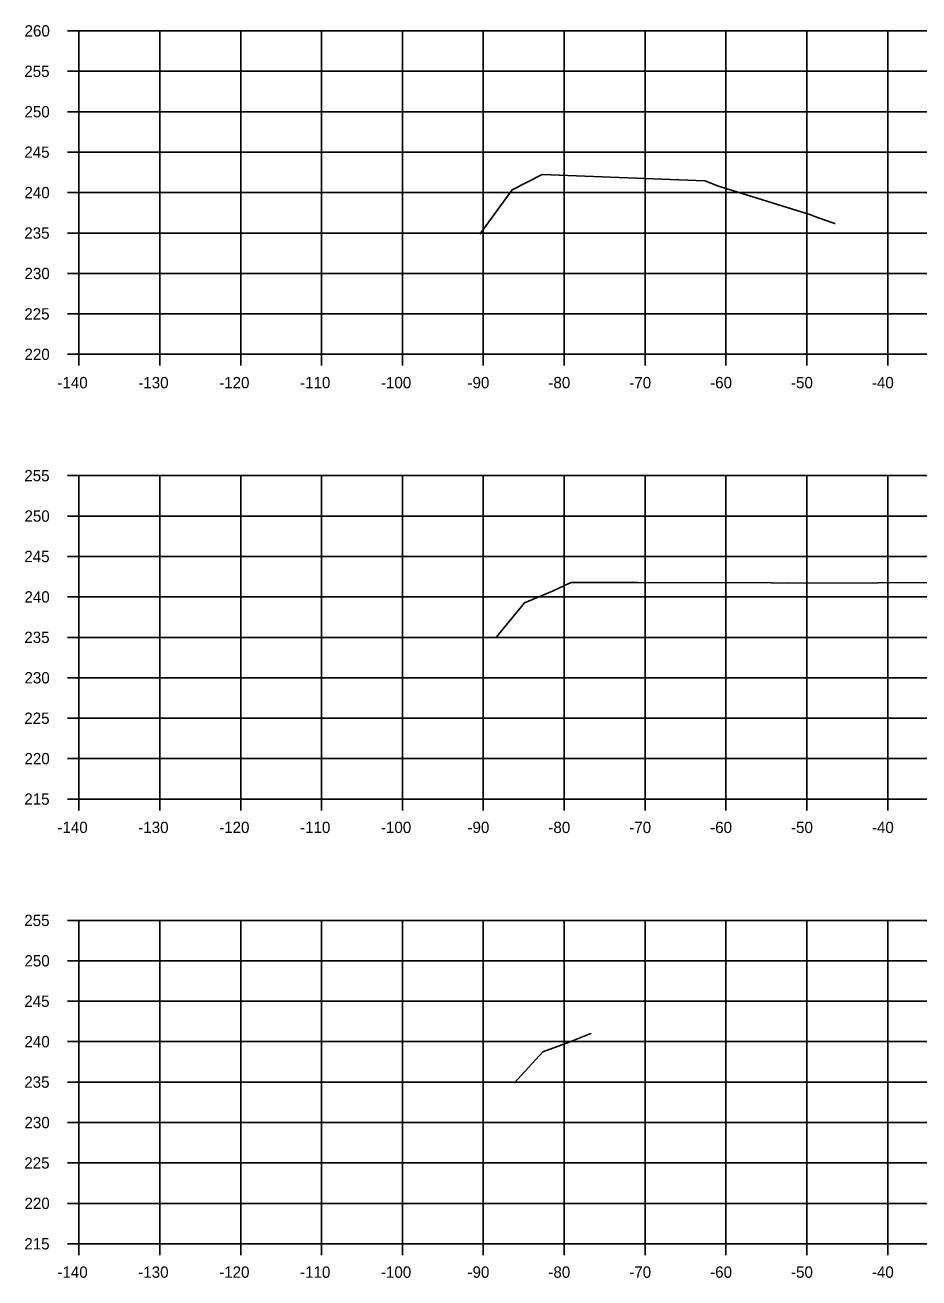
# Model space of a CAD drawing. Extents: x 1342547 to 1344156, y -1532351 to -1517216.
# Drawn here: x 1342931.5 to 1343042, y -1532339.2 to -1532184.2 of the extents above; entities that cross this region are included whole.
import ezdxf

# ---------------------------------------------------------------- set-up
doc = ezdxf.new("R2010")
doc.units = 0
for name, color, linetype in [('R_Axis', 7, 'Continuous'), ('R_Axis Annot', 7, 'Continuous'), ('R_Exist Surface', 7, 'Continuous'), ('R_Grid', 7, 'Continuous')]:
    doc.layers.add(name, color=color, linetype=linetype)

msp = doc.modelspace()

# ---------------------------------------------------------------- linework, layer by layer
at = {"layer": 'R_Axis'}
for p, q in [((1342936.79, -1532184.94), (1342938.19, -1532184.94)), ((1342938.19, -1532224.94), (1342938.19, -1532184.94)), ((1342936.79, -1532189.94), (1342938.19, -1532189.94)), ((1342936.79, -1532194.94), (1342938.19, -1532194.94)), ((1342936.79, -1532199.94), (1342938.19, -1532199.94)), ((1342936.79, -1532204.94), (1342938.19, -1532204.94)), ((1342936.79, -1532209.94), (1342938.19, -1532209.94)), ((1342936.79, -1532214.94), (1342938.19, -1532214.94)), ((1342936.79, -1532219.94), (1342938.19, -1532219.94)), ((1342936.79, -1532224.94), (1342938.19, -1532224.94)), ((1342938.19, -1532224.94), (1343218.19, -1532224.94)), ((1342938.19, -1532226.34), (1342938.19, -1532224.94)), ((1342948.19, -1532226.34), (1342948.19, -1532224.94)), ((1342958.19, -1532226.34), (1342958.19, -1532224.94)), ((1342968.19, -1532226.34), (1342968.19, -1532224.94)), ((1342978.19, -1532226.34), (1342978.19, -1532224.94)), ((1342988.19, -1532226.34), (1342988.19, -1532224.94)), ((1342998.19, -1532226.34), (1342998.19, -1532224.94)), ((1343008.19, -1532226.34), (1343008.19, -1532224.94)), ((1343018.19, -1532226.34), (1343018.19, -1532224.94)), ((1343028.19, -1532226.34), (1343028.19, -1532224.94)), ((1343038.19, -1532226.34), (1343038.19, -1532224.94)), ((1342936.79, -1532239.94), (1342938.19, -1532239.94)), ((1342938.19, -1532279.94), (1342938.19, -1532239.94)), ((1342936.79, -1532244.94), (1342938.19, -1532244.94)), ((1342936.79, -1532249.94), (1342938.19, -1532249.94)), ((1342936.79, -1532254.94), (1342938.19, -1532254.94)), ((1342936.79, -1532259.94), (1342938.19, -1532259.94)), ((1342936.79, -1532264.94), (1342938.19, -1532264.94)), ((1342936.79, -1532269.94), (1342938.19, -1532269.94)), ((1342936.79, -1532274.94), (1342938.19, -1532274.94)), ((1342936.79, -1532279.94), (1342938.19, -1532279.94)), ((1342938.19, -1532279.94), (1343218.19, -1532279.94)), ((1342938.19, -1532281.34), (1342938.19, -1532279.94)), ((1342948.19, -1532281.34), (1342948.19, -1532279.94)), ((1342958.19, -1532281.34), (1342958.19, -1532279.94)), ((1342968.19, -1532281.34), (1342968.19, -1532279.94)), ((1342978.19, -1532281.34), (1342978.19, -1532279.94)), ((1342988.19, -1532281.34), (1342988.19, -1532279.94)), ((1342998.19, -1532281.34), (1342998.19, -1532279.94)), ((1343008.19, -1532281.34), (1343008.19, -1532279.94)), ((1343018.19, -1532281.34), (1343018.19, -1532279.94)), ((1343028.19, -1532281.34), (1343028.19, -1532279.94)), ((1343038.19, -1532281.34), (1343038.19, -1532279.94)), ((1342936.79, -1532294.94), (1342938.19, -1532294.94)), ((1342938.19, -1532334.94), (1342938.19, -1532294.94)), ((1342936.79, -1532299.94), (1342938.19, -1532299.94)), ((1342936.79, -1532304.94), (1342938.19, -1532304.94)), ((1342936.79, -1532309.94), (1342938.19, -1532309.94)), ((1342936.79, -1532314.94), (1342938.19, -1532314.94)), ((1342936.79, -1532319.94), (1342938.19, -1532319.94)), ((1342936.79, -1532324.94), (1342938.19, -1532324.94)), ((1342936.79, -1532329.94), (1342938.19, -1532329.94)), ((1342936.79, -1532334.94), (1342938.19, -1532334.94)), ((1342938.19, -1532334.94), (1343218.19, -1532334.94)), ((1342938.19, -1532336.34), (1342938.19, -1532334.94)), ((1342948.19, -1532336.34), (1342948.19, -1532334.94)), ((1342958.19, -1532336.34), (1342958.19, -1532334.94)), ((1342968.19, -1532336.34), (1342968.19, -1532334.94)), ((1342978.19, -1532336.34), (1342978.19, -1532334.94)), ((1342988.19, -1532336.34), (1342988.19, -1532334.94)), ((1342998.19, -1532336.34), (1342998.19, -1532334.94)), ((1343008.19, -1532336.34), (1343008.19, -1532334.94)), ((1343018.19, -1532336.34), (1343018.19, -1532334.94)), ((1343028.19, -1532336.34), (1343028.19, -1532334.94)), ((1343038.19, -1532336.34), (1343038.19, -1532334.94))]:
    msp.add_line(p, q, dxfattribs=at)
at = {"layer": 'R_Exist Surface'}
for points in [[(1342987.77, -1532210.07), (1342991.74, -1532204.59), (1342995.47, -1532202.72), (1343015.56, -1532203.47), (1343017.27, -1532204.15), (1343028.7, -1532207.71), (1343029.06, -1532207.85), (1343031.39, -1532208.67), (1343031.63, -1532208.75), (1343031.68, -1532208.77)], [(1342989.71, -1532260.06), (1342993.28, -1532255.66), (1342996.74, -1532254.21), (1342998.84, -1532253.24), (1342999.08, -1532253.14), (1343000.69, -1532253.15), (1343007.29, -1532253.15), (1343023.83, -1532253.21), (1343025.93, -1532253.23), (1343048.11, -1532253.14)], [(1342992, -1532315.06), (1342995.53, -1532311.18), (1342998.82, -1532310), (1343001.48, -1532308.95), (1343001.54, -1532308.98)]]:
    msp.add_lwpolyline(points, dxfattribs=at)
at = {"layer": 'R_Grid'}
for p, q in [((1342938.19, -1532184.94), (1343218.19, -1532184.94)), ((1342938.19, -1532224.94), (1342938.19, -1532184.94)), ((1342938.19, -1532184.94), (1343218.19, -1532184.94)), ((1342938.19, -1532224.94), (1342938.19, -1532184.94)), ((1342948.19, -1532224.94), (1342948.19, -1532184.94)), ((1342948.19, -1532224.94), (1342948.19, -1532184.94)), ((1342958.19, -1532224.94), (1342958.19, -1532184.94)), ((1342958.19, -1532224.94), (1342958.19, -1532184.94)), ((1342968.19, -1532224.94), (1342968.19, -1532184.94)), ((1342968.19, -1532224.94), (1342968.19, -1532184.94)), ((1342978.19, -1532224.94), (1342978.19, -1532184.94)), ((1342978.19, -1532224.94), (1342978.19, -1532184.94)), ((1342988.19, -1532224.94), (1342988.19, -1532184.94)), ((1342988.19, -1532224.94), (1342988.19, -1532184.94)), ((1342998.19, -1532224.94), (1342998.19, -1532184.94)), ((1342998.19, -1532224.94), (1342998.19, -1532184.94)), ((1343008.19, -1532224.94), (1343008.19, -1532184.94)), ((1343008.19, -1532224.94), (1343008.19, -1532184.94)), ((1343018.19, -1532224.94), (1343018.19, -1532184.94)), ((1343018.19, -1532224.94), (1343018.19, -1532184.94)), ((1343028.19, -1532224.94), (1343028.19, -1532184.94)), ((1343028.19, -1532224.94), (1343028.19, -1532184.94)), ((1343038.19, -1532224.94), (1343038.19, -1532184.94)), ((1343038.19, -1532224.94), (1343038.19, -1532184.94)), ((1342938.19, -1532189.94), (1343218.19, -1532189.94)), ((1342938.19, -1532189.94), (1343218.19, -1532189.94)), ((1342938.19, -1532194.94), (1343218.19, -1532194.94)), ((1342938.19, -1532194.94), (1343218.19, -1532194.94)), ((1342938.19, -1532199.94), (1343218.19, -1532199.94)), ((1342938.19, -1532199.94), (1343218.19, -1532199.94)), ((1342938.19, -1532204.94), (1343218.19, -1532204.94)), ((1342938.19, -1532204.94), (1343218.19, -1532204.94)), ((1342938.19, -1532209.94), (1343218.19, -1532209.94)), ((1342938.19, -1532209.94), (1343218.19, -1532209.94)), ((1342938.19, -1532214.94), (1343218.19, -1532214.94)), ((1342938.19, -1532214.94), (1343218.19, -1532214.94)), ((1342938.19, -1532219.94), (1343218.19, -1532219.94)), ((1342938.19, -1532219.94), (1343218.19, -1532219.94)), ((1342938.19, -1532224.94), (1343218.19, -1532224.94)), ((1342938.19, -1532224.94), (1343218.19, -1532224.94)), ((1342938.19, -1532239.94), (1343218.19, -1532239.94)), ((1342938.19, -1532279.94), (1342938.19, -1532239.94)), ((1342948.19, -1532279.94), (1342948.19, -1532239.94)), ((1342958.19, -1532279.94), (1342958.19, -1532239.94)), ((1342968.19, -1532279.94), (1342968.19, -1532239.94)), ((1342978.19, -1532279.94), (1342978.19, -1532239.94)), ((1342988.19, -1532279.94), (1342988.19, -1532239.94)), ((1342998.19, -1532279.94), (1342998.19, -1532239.94)), ((1343008.19, -1532279.94), (1343008.19, -1532239.94)), ((1343018.19, -1532279.94), (1343018.19, -1532239.94)), ((1343028.19, -1532279.94), (1343028.19, -1532239.94)), ((1343038.19, -1532279.94), (1343038.19, -1532239.94)), ((1342938.19, -1532244.94), (1343218.19, -1532244.94)), ((1342938.19, -1532249.94), (1343218.19, -1532249.94)), ((1342938.19, -1532254.94), (1343218.19, -1532254.94)), ((1342938.19, -1532259.94), (1343218.19, -1532259.94)), ((1342938.19, -1532264.94), (1343218.19, -1532264.94)), ((1342938.19, -1532269.94), (1343218.19, -1532269.94)), ((1342938.19, -1532274.94), (1343218.19, -1532274.94)), ((1342938.19, -1532279.94), (1343218.19, -1532279.94)), ((1342938.19, -1532294.94), (1343218.19, -1532294.94)), ((1342938.19, -1532334.94), (1342938.19, -1532294.94)), ((1342938.19, -1532294.94), (1343218.19, -1532294.94)), ((1342938.19, -1532334.94), (1342938.19, -1532294.94)), ((1342948.19, -1532334.94), (1342948.19, -1532294.94)), ((1342948.19, -1532334.94), (1342948.19, -1532294.94)), ((1342958.19, -1532334.94), (1342958.19, -1532294.94)), ((1342958.19, -1532334.94), (1342958.19, -1532294.94)), ((1342968.19, -1532334.94), (1342968.19, -1532294.94)), ((1342968.19, -1532334.94), (1342968.19, -1532294.94)), ((1342978.19, -1532334.94), (1342978.19, -1532294.94)), ((1342978.19, -1532334.94), (1342978.19, -1532294.94)), ((1342988.19, -1532334.94), (1342988.19, -1532294.94)), ((1342988.19, -1532334.94), (1342988.19, -1532294.94)), ((1342998.19, -1532334.94), (1342998.19, -1532294.94)), ((1342998.19, -1532334.94), (1342998.19, -1532294.94)), ((1343008.19, -1532334.94), (1343008.19, -1532294.94)), ((1343008.19, -1532334.94), (1343008.19, -1532294.94)), ((1343018.19, -1532334.94), (1343018.19, -1532294.94)), ((1343018.19, -1532334.94), (1343018.19, -1532294.94)), ((1343028.19, -1532334.94), (1343028.19, -1532294.94)), ((1343028.19, -1532334.94), (1343028.19, -1532294.94)), ((1343038.19, -1532334.94), (1343038.19, -1532294.94)), ((1343038.19, -1532334.94), (1343038.19, -1532294.94)), ((1342938.19, -1532299.94), (1343218.19, -1532299.94)), ((1342938.19, -1532299.94), (1343218.19, -1532299.94)), ((1342938.19, -1532304.94), (1343218.19, -1532304.94)), ((1342938.19, -1532304.94), (1343218.19, -1532304.94)), ((1342938.19, -1532309.94), (1343218.19, -1532309.94)), ((1342938.19, -1532309.94), (1343218.19, -1532309.94)), ((1342938.19, -1532314.94), (1343218.19, -1532314.94)), ((1342938.19, -1532314.94), (1343218.19, -1532314.94)), ((1342938.19, -1532319.94), (1343218.19, -1532319.94)), ((1342938.19, -1532319.94), (1343218.19, -1532319.94)), ((1342938.19, -1532324.94), (1343218.19, -1532324.94)), ((1342938.19, -1532324.94), (1343218.19, -1532324.94)), ((1342938.19, -1532329.94), (1343218.19, -1532329.94)), ((1342938.19, -1532329.94), (1343218.19, -1532329.94)), ((1342938.19, -1532334.94), (1343218.19, -1532334.94)), ((1342938.19, -1532334.94), (1343218.19, -1532334.94))]:
    msp.add_line(p, q, dxfattribs=at)

# ---------------------------------------------------------------- texts
at = {"layer": 'R_Axis Annot'}
for s, p in [('260', (1342931.47, -1532185.64)), ('255', (1342931.44, -1532190.64)), ('250', (1342931.46, -1532195.64)), ('245', (1342931.44, -1532200.64)), ('240', (1342931.46, -1532205.64)), ('235', (1342931.44, -1532210.64)), ('230', (1342931.46, -1532215.64)), ('225', (1342931.44, -1532220.64)), ('220', (1342931.46, -1532225.64)), ('-140', (1342935.53, -1532229.14)), ('-130', (1342945.53, -1532229.14)), ('-120', (1342955.53, -1532229.14)), ('-110', (1342965.53, -1532229.14)), ('-100', (1342975.53, -1532229.14)), ('-90', (1342986.23, -1532229.14)), ('-80', (1342996.23, -1532229.14)), ('-70', (1343006.23, -1532229.14)), ('-60', (1343016.23, -1532229.14)), ('-50', (1343026.23, -1532229.14)), ('-40', (1343036.23, -1532229.14)), ('255', (1342931.44, -1532240.64)), ('250', (1342931.46, -1532245.64)), ('245', (1342931.44, -1532250.64)), ('240', (1342931.46, -1532255.64)), ('235', (1342931.44, -1532260.64)), ('230', (1342931.46, -1532265.64)), ('225', (1342931.44, -1532270.64)), ('220', (1342931.46, -1532275.64)), ('215', (1342931.44, -1532280.64)), ('-140', (1342935.53, -1532284.14)), ('-130', (1342945.53, -1532284.14)), ('-120', (1342955.53, -1532284.14)), ('-110', (1342965.53, -1532284.14)), ('-100', (1342975.53, -1532284.14)), ('-90', (1342986.23, -1532284.14)), ('-80', (1342996.23, -1532284.14)), ('-70', (1343006.23, -1532284.14)), ('-60', (1343016.23, -1532284.14)), ('-50', (1343026.23, -1532284.14)), ('-40', (1343036.23, -1532284.14)), ('255', (1342931.44, -1532295.64)), ('250', (1342931.46, -1532300.64)), ('245', (1342931.44, -1532305.64)), ('240', (1342931.46, -1532310.64)), ('235', (1342931.44, -1532315.64)), ('230', (1342931.46, -1532320.64)), ('225', (1342931.44, -1532325.64)), ('220', (1342931.46, -1532330.64)), ('215', (1342931.44, -1532335.64)), ('-140', (1342935.53, -1532339.14)), ('-130', (1342945.53, -1532339.14)), ('-120', (1342955.53, -1532339.14)), ('-110', (1342965.53, -1532339.14)), ('-100', (1342975.53, -1532339.14)), ('-90', (1342986.23, -1532339.14)), ('-80', (1342996.23, -1532339.14)), ('-70', (1343006.23, -1532339.14)), ('-60', (1343016.23, -1532339.14)), ('-50', (1343026.23, -1532339.14)), ('-40', (1343036.23, -1532339.14))]:
    msp.add_text(s, height=1.4, dxfattribs=at).set_placement(p)

doc.saveas('drawing.dxf')
